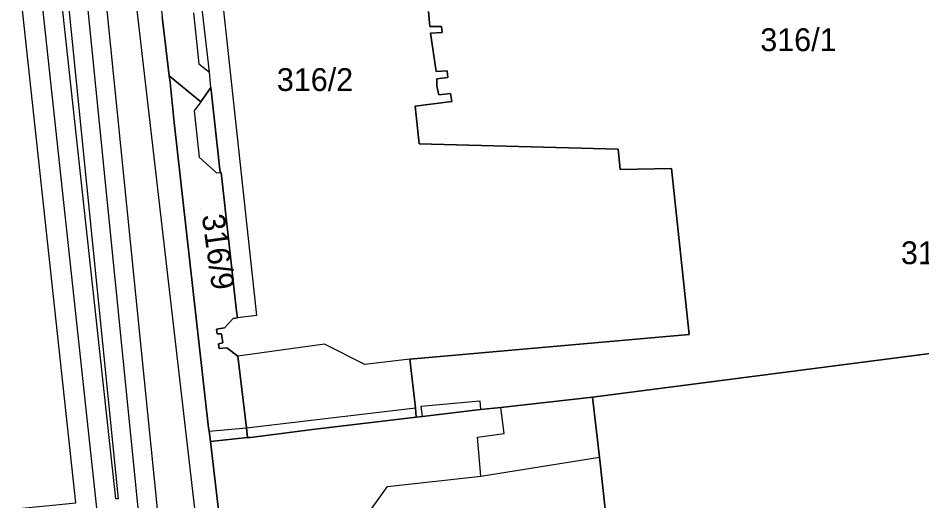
# Model space of a CAD drawing. Extents: x -263423 to -261326, y -1240067 to -1237864.
# Drawn here: x -263243.6 to -263164.3, y -1239228.9 to -1239186.5 of the extents above; entities that cross this region are included whole.
import ezdxf

# ---------------------------------------------------------------- set-up
doc = ezdxf.new("R2010")
doc.units = 0
for name, color, linetype in [('body_kn', 7, 'Continuous'), ('kladpar_druhypozemkov', 7, 'Continuous'), ('kladpar_hranice', 7, 'Continuous'), ('kladpar_parcelnecisla', 7, 'Continuous'), ('kladpar_plochy', 7, 'Continuous'), ('tarchy_linie', 7, 'Continuous'), ('zappar_hrandruhpozemk', 7, 'Continuous')]:
    doc.layers.add(name, color=color, linetype=linetype)

msp = doc.modelspace()

# ---------------------------------------------------------------- linework, layer by layer
at = {"layer": 'body_kn'}
for p, q in [((-263230.9, -1239186.6), (-263230.9, -1239186.6)), ((-263207.44, -1239187.23), (-263207.44, -1239187.23)), ((-263206.42, -1239187.23), (-263206.42, -1239187.23)), ((-263207.38, -1239187.8), (-263207.38, -1239187.8)), ((-263206.36, -1239187.74), (-263206.36, -1239187.74)), ((-263227.7, -1239190.51), (-263227.7, -1239190.51)), ((-263226.79, -1239191.22), (-263226.79, -1239191.22)), ((-263206.89, -1239191.18), (-263206.89, -1239191.18)), ((-263205.94, -1239191.12), (-263205.94, -1239191.12)), ((-263230.31, -1239191.55), (-263230.31, -1239191.55)), ((-263230.31, -1239191.55), (-263230.31, -1239191.55)), ((-263206.83, -1239191.81), (-263206.83, -1239191.81)), ((-263205.88, -1239191.69), (-263205.88, -1239191.69)), ((-263230.24, -1239192.14), (-263230.24, -1239192.14)), ((-263226.65, -1239192.57), (-263226.65, -1239192.57)), ((-263226.65, -1239192.57), (-263226.65, -1239192.57)), ((-263206.84, -1239192.45), (-263206.84, -1239192.45)), ((-263206.65, -1239193.21), (-263206.65, -1239193.21)), ((-263205.64, -1239193.09), (-263205.64, -1239193.09)), ((-263227.55, -1239193.83), (-263227.55, -1239193.83)), ((-263227.55, -1239193.83), (-263227.55, -1239193.83)), ((-263208.75, -1239194.22), (-263208.75, -1239194.22)), ((-263205.51, -1239193.79), (-263205.51, -1239193.79)), ((-263228.13, -1239194.63), (-263228.13, -1239194.63)), ((-263229.88, -1239195.64), (-263229.88, -1239195.64)), ((-263208.39, -1239197.53), (-263208.39, -1239197.53)), ((-263190.95, -1239198), (-263190.95, -1239198)), ((-263227.67, -1239198.69), (-263227.67, -1239198.69)), ((-263190.77, -1239199.78), (-263190.77, -1239199.78)), ((-263186.27, -1239199.67), (-263186.27, -1239199.67)), ((-263226.15, -1239200.06), (-263226.15, -1239200.06)), ((-263225.83, -1239200.03), (-263225.83, -1239200.03)), ((-263225.75, -1239200.02), (-263225.75, -1239200.02)), ((-263224.4, -1239212.2), (-263224.4, -1239212.2)), ((-263222.66, -1239212.59), (-263222.66, -1239212.59)), ((-263224.69, -1239212.84), (-263224.69, -1239212.84)), ((-263224.33, -1239212.79), (-263224.33, -1239212.79)), ((-263226.16, -1239213.77), (-263226.16, -1239213.77)), ((-263226.11, -1239214.2), (-263226.11, -1239214.2)), ((-263225.71, -1239214.19), (-263225.71, -1239214.19)), ((-263225.45, -1239213.67), (-263225.45, -1239213.67)), ((-263184.71, -1239214.25), (-263184.71, -1239214.25)), ((-263225.99, -1239215.06), (-263225.99, -1239215.06)), ((-263225.61, -1239214.99), (-263225.61, -1239214.99)), ((-263225.94, -1239215.48), (-263225.94, -1239215.48)), ((-263225.25, -1239215.41), (-263225.25, -1239215.41)), ((-263216.68, -1239215.1), (-263216.68, -1239215.1)), ((-263224.29, -1239216.14), (-263224.29, -1239216.14)), ((-263209.2, -1239216.41), (-263209.2, -1239216.41)), ((-263209.2, -1239216.41), (-263209.2, -1239216.41)), ((-263213.14, -1239216.9), (-263213.14, -1239216.9)), ((-263193.18, -1239219.74), (-263193.18, -1239219.74)), ((-263193.18, -1239219.74), (-263193.18, -1239219.74)), ((-263208.21, -1239220.55), (-263208.21, -1239220.55)), ((-263203.07, -1239220.07), (-263203.07, -1239220.07)), ((-263208.72, -1239220.68), (-263208.72, -1239220.68)), ((-263203.01, -1239220.83), (-263203.01, -1239220.83)), ((-263201.23, -1239220.65), (-263201.23, -1239220.65)), ((-263208.66, -1239221.5), (-263208.66, -1239221.5)), ((-263208.09, -1239221.44), (-263208.09, -1239221.44)), ((-263208.09, -1239221.44), (-263208.09, -1239221.44)), ((-263226.87, -1239222.43), (-263226.87, -1239222.43)), ((-263226.82, -1239222.75), (-263226.82, -1239222.75)), ((-263226.82, -1239222.75), (-263226.82, -1239222.75)), ((-263223.53, -1239222.45), (-263223.53, -1239222.45)), ((-263223.53, -1239222.45), (-263223.53, -1239222.45)), ((-263217.74, -1239222.6), (-263217.74, -1239222.6)), ((-263200.93, -1239222.94), (-263200.93, -1239222.94)), ((-263226.68, -1239223.64), (-263226.68, -1239223.64)), ((-263223.43, -1239223.3), (-263223.43, -1239223.3)), ((-263223.19, -1239223.28), (-263223.19, -1239223.28)), ((-263203.28, -1239223.25), (-263203.28, -1239223.25)), ((-263192.57, -1239225.02), (-263192.57, -1239225.02)), ((-263202.98, -1239226.68), (-263202.98, -1239226.68)), ((-263211.17, -1239227.6), (-263211.17, -1239227.6)), ((-263235, -1239228.69), (-263235, -1239228.69)), ((-263234.79, -1239228.67), (-263234.79, -1239228.67))]:
    msp.add_line(p, q, dxfattribs=at)
at = {"layer": 'kladpar_druhypozemkov'}
for p, q in [((-263175.95, -1239187.08), (-263175.95, -1239187.08)), ((-263217.45, -1239190.98), (-263217.45, -1239190.98)), ((-263227.57, -1239203.22), (-263227.57, -1239203.22))]:
    msp.add_line(p, q, dxfattribs=at)
at = {"layer": 'kladpar_hranice'}
for points in [[(-263242.12, -1239092.73), (-263241.7, -1239096.1), (-263240.31, -1239107.75), (-263239.77, -1239112.71), (-263236.58, -1239139.51), (-263236.03, -1239144.03), (-263233.73, -1239162.16), (-263233.13, -1239167.19), (-263233.07, -1239167.7), (-263231.68, -1239179.73), (-263231.32, -1239183.04), (-263230.93, -1239186.36), (-263230.9, -1239186.6), (-263230.31, -1239191.55), (-263230.24, -1239192.14), (-263229.88, -1239195.64), (-263226.87, -1239222.43), (-263226.82, -1239222.75), (-263226.68, -1239223.64), (-263224.75, -1239240.19)], [(-263207.56, -1239185.89), (-263207.44, -1239187.23), (-263206.42, -1239187.23), (-263206.36, -1239187.74), (-263207.38, -1239187.8), (-263206.89, -1239191.18), (-263205.94, -1239191.12), (-263205.88, -1239191.69), (-263206.83, -1239191.81), (-263206.84, -1239192.45), (-263206.65, -1239193.21), (-263205.64, -1239193.09), (-263205.51, -1239193.79), (-263208.75, -1239194.22), (-263208.39, -1239197.53), (-263190.95, -1239198), (-263190.77, -1239199.78), (-263186.27, -1239199.67), (-263184.71, -1239214.25), (-263209.2, -1239216.41), (-263208.72, -1239220.68), (-263208.66, -1239221.5), (-263217.74, -1239222.6), (-263223.19, -1239223.28), (-263223.43, -1239223.3), (-263223.53, -1239222.45), (-263224.29, -1239216.14), (-263225.25, -1239215.41), (-263225.94, -1239215.48), (-263225.99, -1239215.06), (-263225.61, -1239214.99), (-263225.71, -1239214.19), (-263226.11, -1239214.2), (-263226.16, -1239213.77), (-263225.45, -1239213.67), (-263224.69, -1239212.84), (-263224.33, -1239212.79), (-263224.4, -1239212.2), (-263225.75, -1239200.02), (-263225.83, -1239200.03), (-263226.65, -1239192.57), (-263227.55, -1239193.83), (-263230.31, -1239191.55), (-263230.9, -1239186.6), (-263230.93, -1239186.36)], [(-263155.67, -1239214.9), (-263193.18, -1239219.74), (-263201.23, -1239220.65), (-263203.01, -1239220.83), (-263208.09, -1239221.44), (-263208.66, -1239221.5), (-263208.72, -1239220.68), (-263209.2, -1239216.41), (-263184.71, -1239214.25), (-263186.27, -1239199.67), (-263190.77, -1239199.78), (-263190.95, -1239198), (-263208.39, -1239197.53), (-263208.75, -1239194.22), (-263205.51, -1239193.79), (-263205.64, -1239193.09), (-263206.65, -1239193.21), (-263206.84, -1239192.45), (-263206.83, -1239191.81), (-263205.88, -1239191.69), (-263205.94, -1239191.12), (-263206.89, -1239191.18), (-263207.38, -1239187.8), (-263206.36, -1239187.74), (-263206.42, -1239187.23), (-263207.44, -1239187.23), (-263207.56, -1239185.89)], [(-263230.31, -1239191.55), (-263227.55, -1239193.83), (-263226.65, -1239192.57), (-263225.83, -1239200.03), (-263225.75, -1239200.02), (-263224.4, -1239212.2), (-263224.33, -1239212.79), (-263224.69, -1239212.84), (-263225.45, -1239213.67), (-263226.16, -1239213.77), (-263226.11, -1239214.2), (-263225.71, -1239214.19), (-263225.61, -1239214.99), (-263225.99, -1239215.06), (-263225.94, -1239215.48), (-263225.25, -1239215.41), (-263224.29, -1239216.14), (-263223.53, -1239222.45), (-263223.43, -1239223.3), (-263226.68, -1239223.64), (-263226.82, -1239222.75), (-263226.87, -1239222.43), (-263229.88, -1239195.64), (-263230.24, -1239192.14), (-263230.31, -1239191.55)], [(-263155.67, -1239214.9), (-263155.9, -1239221.05), (-263156.8, -1239245.62), (-263156.89, -1239247.19), (-263178.43, -1239246.65), (-263180.53, -1239247.34), (-263182.31, -1239248.79), (-263183.09, -1239250.38), (-263189.81, -1239250.34), (-263192.57, -1239225.02), (-263193.18, -1239219.74), (-263155.67, -1239214.9)], [(-263193.18, -1239219.74), (-263192.57, -1239225.02), (-263189.81, -1239250.34), (-263183.09, -1239250.38), (-263185.53, -1239255.77), (-263189.08, -1239256.26), (-263197.27, -1239257.43), (-263222.4, -1239261.31), (-263224.4, -1239244.89), (-263224.71, -1239244.51), (-263224.71, -1239244.13), (-263225.01, -1239241.39), (-263225.13, -1239240.5), (-263224.75, -1239240.19), (-263226.68, -1239223.64), (-263223.43, -1239223.3), (-263223.19, -1239223.28), (-263217.74, -1239222.6), (-263208.66, -1239221.5), (-263208.09, -1239221.44), (-263203.01, -1239220.83), (-263201.23, -1239220.65), (-263193.18, -1239219.74)]]:
    msp.add_lwpolyline(points, dxfattribs=at)
at = {"layer": 'kladpar_plochy'}
for p, q in [((-263230.93, -1239186.36), (-263230.9, -1239186.6)), ((-263207.44, -1239187.23), (-263207.56, -1239185.89)), ((-263230.9, -1239186.6), (-263230.31, -1239191.55)), ((-263206.42, -1239187.23), (-263207.44, -1239187.23)), ((-263206.36, -1239187.74), (-263206.42, -1239187.23)), ((-263207.38, -1239187.8), (-263206.36, -1239187.74)), ((-263206.89, -1239191.18), (-263207.38, -1239187.8)), ((-263205.94, -1239191.12), (-263206.89, -1239191.18)), ((-263205.88, -1239191.69), (-263205.94, -1239191.12)), ((-263230.31, -1239191.55), (-263230.24, -1239192.14)), ((-263206.84, -1239192.45), (-263206.83, -1239191.81)), ((-263206.83, -1239191.81), (-263205.88, -1239191.69)), ((-263230.24, -1239192.14), (-263229.88, -1239195.64)), ((-263206.65, -1239193.21), (-263206.84, -1239192.45)), ((-263205.64, -1239193.09), (-263206.65, -1239193.21)), ((-263205.51, -1239193.79), (-263205.64, -1239193.09)), ((-263208.75, -1239194.22), (-263205.51, -1239193.79)), ((-263208.39, -1239197.53), (-263208.75, -1239194.22)), ((-263229.88, -1239195.64), (-263226.87, -1239222.43)), ((-263190.95, -1239198), (-263208.39, -1239197.53)), ((-263190.77, -1239199.78), (-263190.95, -1239198)), ((-263186.27, -1239199.67), (-263190.77, -1239199.78)), ((-263184.71, -1239214.25), (-263186.27, -1239199.67)), ((-263209.2, -1239216.41), (-263184.71, -1239214.25)), ((-263155.67, -1239214.9), (-263193.18, -1239219.74)), ((-263208.72, -1239220.68), (-263209.2, -1239216.41)), ((-263193.18, -1239219.74), (-263201.23, -1239220.65)), ((-263208.66, -1239221.5), (-263208.72, -1239220.68)), ((-263203.01, -1239220.83), (-263208.09, -1239221.44)), ((-263201.23, -1239220.65), (-263203.01, -1239220.83)), ((-263208.09, -1239221.44), (-263208.66, -1239221.5)), ((-263226.87, -1239222.43), (-263226.82, -1239222.75)), ((-263226.82, -1239222.75), (-263226.68, -1239223.64)), ((-263226.68, -1239223.64), (-263224.75, -1239240.19))]:
    msp.add_line(p, q, dxfattribs=at)
msp.add_lwpolyline([(-263207.56, -1239185.89), (-263207.44, -1239187.23), (-263206.42, -1239187.23), (-263206.36, -1239187.74), (-263207.38, -1239187.8), (-263206.89, -1239191.18), (-263205.94, -1239191.12), (-263205.88, -1239191.69), (-263206.83, -1239191.81), (-263206.84, -1239192.45), (-263206.65, -1239193.21), (-263205.64, -1239193.09), (-263205.51, -1239193.79), (-263208.75, -1239194.22), (-263208.39, -1239197.53), (-263190.95, -1239198), (-263190.77, -1239199.78), (-263186.27, -1239199.67), (-263184.71, -1239214.25), (-263209.2, -1239216.41), (-263208.72, -1239220.68), (-263208.66, -1239221.5), (-263217.74, -1239222.6), (-263223.19, -1239223.28), (-263223.43, -1239223.3), (-263223.53, -1239222.45), (-263224.29, -1239216.14), (-263225.25, -1239215.41), (-263225.94, -1239215.48), (-263225.99, -1239215.06), (-263225.61, -1239214.99), (-263225.71, -1239214.19), (-263226.11, -1239214.2), (-263226.16, -1239213.77), (-263225.45, -1239213.67), (-263224.69, -1239212.84), (-263224.33, -1239212.79), (-263224.4, -1239212.2), (-263225.75, -1239200.02), (-263225.83, -1239200.03), (-263226.65, -1239192.57), (-263227.55, -1239193.83), (-263230.31, -1239191.55), (-263230.9, -1239186.6), (-263230.93, -1239186.36)], dxfattribs=at)
for points in [[(-263230.31, -1239191.55), (-263227.55, -1239193.83), (-263226.65, -1239192.57), (-263225.83, -1239200.03), (-263225.75, -1239200.02), (-263224.4, -1239212.2), (-263224.33, -1239212.79), (-263224.69, -1239212.84), (-263225.45, -1239213.67), (-263226.16, -1239213.77), (-263226.11, -1239214.2), (-263225.71, -1239214.19), (-263225.61, -1239214.99), (-263225.99, -1239215.06), (-263225.94, -1239215.48), (-263225.25, -1239215.41), (-263224.29, -1239216.14), (-263223.53, -1239222.45), (-263223.43, -1239223.3), (-263226.68, -1239223.64), (-263226.82, -1239222.75), (-263226.87, -1239222.43), (-263229.88, -1239195.64), (-263230.24, -1239192.14)], [(-263155.67, -1239214.9), (-263155.9, -1239221.05), (-263156.8, -1239245.62), (-263156.89, -1239247.19), (-263178.43, -1239246.65), (-263180.53, -1239247.34), (-263182.31, -1239248.79), (-263183.09, -1239250.38), (-263189.81, -1239250.34), (-263192.57, -1239225.02), (-263193.18, -1239219.74)], [(-263193.18, -1239219.74), (-263192.57, -1239225.02), (-263189.81, -1239250.34), (-263183.09, -1239250.38), (-263185.53, -1239255.77), (-263189.08, -1239256.26), (-263197.27, -1239257.43), (-263222.4, -1239261.31), (-263224.4, -1239244.89), (-263224.71, -1239244.51), (-263224.71, -1239244.13), (-263225.01, -1239241.39), (-263225.13, -1239240.5), (-263224.75, -1239240.19), (-263226.68, -1239223.64), (-263223.43, -1239223.3), (-263223.19, -1239223.28), (-263217.74, -1239222.6), (-263208.66, -1239221.5), (-263208.09, -1239221.44), (-263203.01, -1239220.83), (-263201.23, -1239220.65)]]:
    msp.add_lwpolyline(points, close=True, dxfattribs=at)
at = {"layer": 'tarchy_linie'}
for points in [[(-263266.75, -1238924.88), (-263259.4, -1238990.97), (-263246.14, -1239099.52), (-263232.99, -1239230.04), (-263220.98, -1239335.65), (-263211.76, -1239426.52), (-263207.3, -1239462.55), (-263205.02, -1239481.01), (-263201.52, -1239486.01), (-263201.02, -1239495.61), (-263202.52, -1239500.01), (-263193.1, -1239574.41)], [(-263268.71, -1238927.12), (-263267.79, -1238939.46), (-263261.39, -1238992.43), (-263256.88, -1239047.83), (-263250.48, -1239103.25), (-263243.25, -1239168.79), (-263236.15, -1239234.34), (-263229.56, -1239288.24), (-263223.56, -1239342.68), (-263214.78, -1239419.75), (-263206.52, -1239497.31), (-263198.58, -1239574.76), (-263191.68, -1239638.38), (-263185.41, -1239700.03)], [(-263257.5, -1238992.9), (-263244.69, -1239097.79), (-263241.56, -1239097.41), (-263241.38, -1239098.95), (-263241.01, -1239102.07), (-263240.81, -1239103.71), (-263244.02, -1239104.11), (-263231.35, -1239229.85), (-263219.52, -1239333.82), (-263214.34, -1239333.01), (-263214.16, -1239334.57), (-263214, -1239336.12), (-263219.18, -1239336.96), (-263218.86, -1239340.17), (-263213.7, -1239339.26), (-263213.54, -1239340.91), (-263213.38, -1239342.56), (-263218.52, -1239343.47)], [(-263422.26, -1239370.92), (-263243.72, -1239338.18), (-263226.18, -1239334.99), (-263231.3, -1239288.44), (-263237.71, -1239236.19), (-263273.32, -1239240.37), (-263273.7, -1239237.1), (-263238.07, -1239232.9), (-263238.15, -1239232.1), (-263270.3, -1239235.29), (-263274.32, -1239235.95), (-263274.49, -1239234.41), (-263274.66, -1239232.88), (-263270.86, -1239232.25), (-263238.49, -1239229.03), (-263244.99, -1239168.98), (-263252.22, -1239103.44), (-263258.57, -1239048)], [(-263248.56, -1239104.67), (-263247.3, -1239104.52), (-263234.79, -1239228.67), (-263235, -1239228.69), (-263241.51, -1239168.6), (-263248.56, -1239104.67)]]:
    msp.add_lwpolyline(points, dxfattribs=at)
at = {"layer": 'zappar_hrandruhpozemk'}
for p, q in [((-263228.18, -1239186.02), (-263227.7, -1239190.51)), ((-263227.7, -1239190.51), (-263226.79, -1239191.22)), ((-263227.55, -1239193.83), (-263228.13, -1239194.63)), ((-263228.13, -1239194.63), (-263227.67, -1239198.69)), ((-263208.21, -1239220.55), (-263203.07, -1239220.07)), ((-263208.09, -1239221.44), (-263208.21, -1239220.55)), ((-263203.07, -1239220.07), (-263203.01, -1239220.83)), ((-263223.53, -1239222.45), (-263208.72, -1239220.68)), ((-263226.82, -1239222.75), (-263223.53, -1239222.45)), ((-263202.98, -1239226.68), (-263192.57, -1239225.02))]:
    msp.add_line(p, q, dxfattribs=at)
for points in [[(-263235.35, -1239166.8), (-263227.69, -1239233.05), (-263221.59, -1239286.06)], [(-263229.59, -1239167.88), (-263227.51, -1239167.67), (-263222.66, -1239212.59), (-263224.33, -1239212.79)], [(-263226.65, -1239192.57), (-263226.79, -1239191.22), (-263227.38, -1239185.92), (-263227.66, -1239183.63), (-263228.59, -1239176.07)], [(-263227.67, -1239198.69), (-263226.15, -1239200.06), (-263225.83, -1239200.03)], [(-263209.2, -1239216.41), (-263213.14, -1239216.9), (-263216.68, -1239215.1), (-263224.29, -1239216.14)], [(-263202.98, -1239226.68), (-263203.28, -1239223.25), (-263200.93, -1239222.94), (-263201.23, -1239220.65)], [(-263211.43, -1239239.17), (-263212.58, -1239229.56), (-263211.17, -1239227.6), (-263202.98, -1239226.68)]]:
    msp.add_lwpolyline(points, dxfattribs=at)

# ---------------------------------------------------------------- texts
at = {"layer": 'kladpar_parcelnecisla'}
for s, p in [('316/1', (-263178.473, -1239189.38)), ('316/2', (-263220.869, -1239192.88)), ('316/5', (-263166.137, -1239208.08))]:
    msp.add_text(s, height=2, dxfattribs=at).set_placement(p)
msp.add_text('316/9', height=2, rotation=278, dxfattribs=at).set_placement((-263227.46, -1239203.814))

doc.saveas('drawing.dxf')
